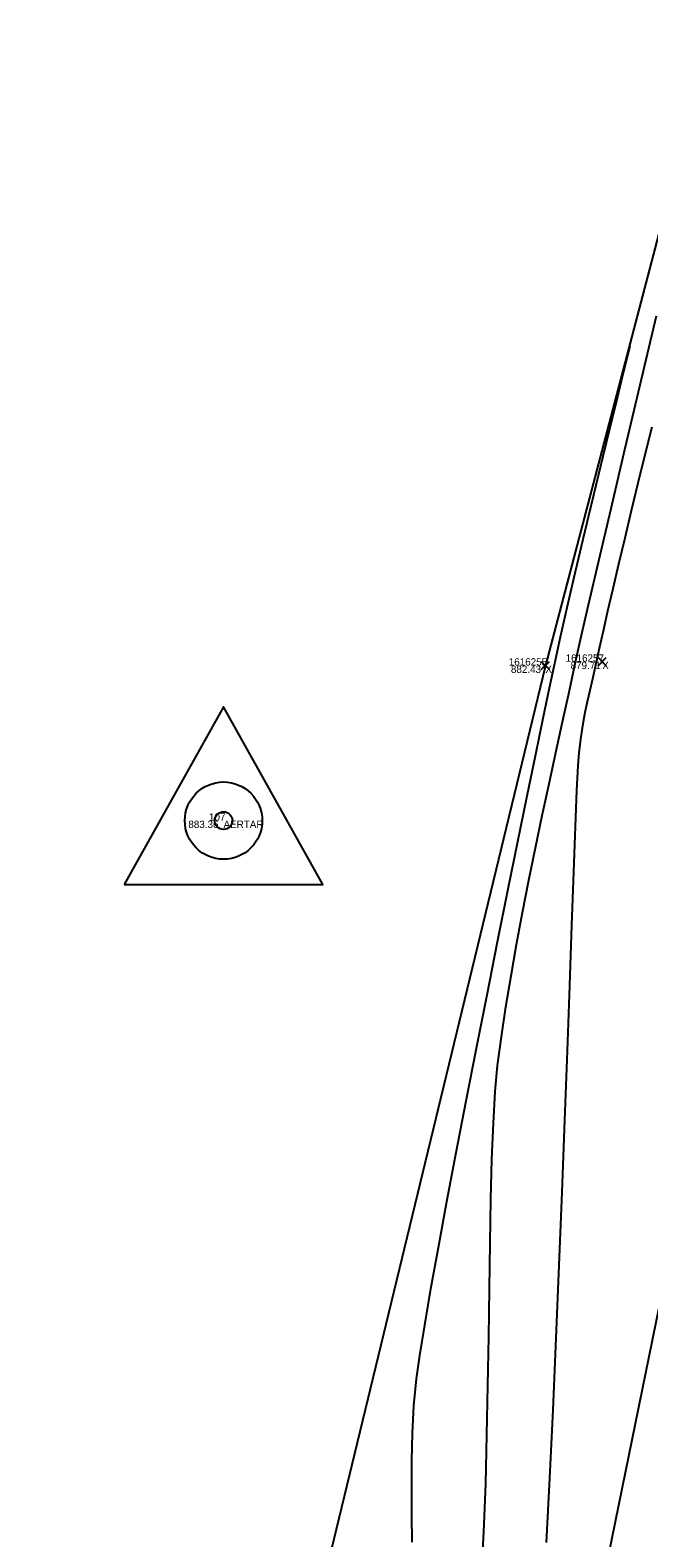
# Model space of a CAD drawing. Extents: x 1957117 to 1971063, y 701601 to 715861.
# Drawn here: x 1963294.5 to 1963323.9, y 706202.1 to 706273.8 of the extents above; entities that cross this region are included whole.
import ezdxf

# ---------------------------------------------------------------- set-up
doc = ezdxf.new("R2010")
doc.units = 0
for name, color, linetype in [('AP_X_Lights', 7, 'Continuous'), ('DT_X_Break_Line', 7, 'Continuous'), ('DT_X_Contour_Major', 7, 'Continuous'), ('DT_X_Contour_Minor', 7, 'Continuous'), ('DT_X_TIN_Hull', 7, 'Continuous'), ('HY_X_Water_Edge', 7, 'Continuous'), ('PV_P_Bikeway', 7, 'Continuous'), ('PV_P_Shoulder', 7, 'Continuous'), ('RS_Raster1', 7, 'Continuous'), ('SC_Scratch1', 7, 'Continuous'), ('SC_Shading5', 7, 'Continuous')]:
    doc.layers.add(name, color=color, linetype=linetype)

msp = doc.modelspace()

# ---------------------------------------------------------------- linework, layer by layer
at = {"layer": 'AP_X_Lights'}
for p, q in [((1963321.457, 706243.557), (1963321.845, 706243.947)), ((1963321.457, 706243.947), (1963321.845, 706243.557)), ((1963318.755, 706243.376), (1963319.143, 706243.766)), ((1963318.755, 706243.766), (1963319.143, 706243.376))]:
    msp.add_line(p, q, dxfattribs=at)
at = {"layer": 'DT_X_Break_Line'}
msp.add_lwpolyline([(1963218.329, 705756.178), (1963229.265, 705808.356), (1963234.8, 705853.147), (1963240.079, 705903.468), (1963258.033, 705954.684), (1963270.287, 705999.321), (1963276.323, 706049.345), (1963291.502, 706096.678), (1963290.138, 706117.655), (1963319.921, 706191.295), (1963330.374, 706242.631), (1963344.413, 706289.409), (1963345.772, 706340.009), (1963383.117, 706434.704), (1963392.11, 706487.426), (1963408.164, 706535.687), (1963423.633, 706582.721), (1963435.242, 706630.63), (1963443.084, 706680.696), (1963464.732, 706726.815), (1963480.654, 706774.214), (1963508.465, 706799.669), (1963511.002, 706809.48)], dxfattribs=at)
at = {"layer": 'DT_X_Contour_Major'}
msp.add_lwpolyline([(1963324.015, 706254.91), (1963323.681, 706253.584), (1963323.351, 706252.248), (1963323.028, 706250.923), (1963322.718, 706249.631), (1963322.424, 706248.391), (1963322.152, 706247.226), (1963321.905, 706246.157), (1963321.689, 706245.204), (1963321.507, 706244.389), (1963321.363, 706243.733), (1963321.201, 706242.998), (1963321.061, 706242.387), (1963320.939, 706241.85), (1963320.829, 706241.337), (1963320.729, 706240.797), (1963320.632, 706240.18), (1963320.534, 706239.436), (1963320.491, 706238.821), (1963320.434, 706237.627), (1963320.365, 706235.92), (1963320.284, 706233.764), (1963320.192, 706231.225), (1963320.09, 706228.368), (1963319.978, 706225.258), (1963319.858, 706221.96), (1963319.729, 706218.54), (1963319.594, 706215.063), (1963319.452, 706211.593), (1963319.304, 706208.197), (1963319.152, 706204.939), (1963318.995, 706201.884)], dxfattribs=at)
msp.add_lwpolyline([(1963324.015, 706254.91), (1963323.681, 706253.584), (1963323.351, 706252.248), (1963323.028, 706250.923), (1963322.718, 706249.631), (1963322.424, 706248.391), (1963322.152, 706247.226), (1963321.905, 706246.157), (1963321.689, 706245.204), (1963321.507, 706244.389), (1963321.363, 706243.733), (1963321.201, 706242.998), (1963321.061, 706242.387), (1963320.939, 706241.85), (1963320.829, 706241.337), (1963320.729, 706240.797), (1963320.632, 706240.18), (1963320.534, 706239.436), (1963320.491, 706238.821), (1963320.434, 706237.627), (1963320.365, 706235.92), (1963320.284, 706233.764), (1963320.192, 706231.225), (1963320.09, 706228.368), (1963319.978, 706225.258), (1963319.858, 706221.96), (1963319.729, 706218.54), (1963319.594, 706215.063), (1963319.452, 706211.593), (1963319.304, 706208.197), (1963319.152, 706204.939), (1963318.995, 706201.884)], dxfattribs=at)
at = {"layer": 'DT_X_Contour_Minor'}
for points in [[(1963315.921, 706200.23), (1963316.03, 706202.411), (1963316.112, 706204.68), (1963316.174, 706207.002), (1963316.221, 706209.343), (1963316.257, 706211.668), (1963316.289, 706213.941), (1963316.322, 706216.129), (1963316.36, 706218.195), (1963316.41, 706220.106), (1963316.477, 706221.826), (1963316.566, 706223.32), (1963316.682, 706224.554), (1963316.863, 706225.927), (1963317.076, 706227.352), (1963317.317, 706228.818), (1963317.583, 706230.316), (1963317.869, 706231.836), (1963318.171, 706233.37), (1963318.484, 706234.907), (1963318.805, 706236.438), (1963319.129, 706237.953), (1963319.452, 706239.443), (1963319.769, 706240.898), (1963320.077, 706242.309), (1963320.37, 706243.666), (1963320.623, 706244.804), (1963321.001, 706246.453), (1963321.488, 706248.55), (1963322.07, 706251.036), (1963322.732, 706253.847), (1963323.459, 706256.923), (1963324.237, 706260.202)], [(1963315.921, 706200.23), (1963316.03, 706202.411), (1963316.112, 706204.68), (1963316.174, 706207.002), (1963316.221, 706209.343), (1963316.257, 706211.668), (1963316.289, 706213.941), (1963316.322, 706216.129), (1963316.36, 706218.195), (1963316.41, 706220.106), (1963316.477, 706221.826), (1963316.566, 706223.32), (1963316.682, 706224.554), (1963316.863, 706225.927), (1963317.076, 706227.352), (1963317.317, 706228.818), (1963317.583, 706230.316), (1963317.869, 706231.836), (1963318.171, 706233.37), (1963318.484, 706234.907), (1963318.805, 706236.438), (1963319.129, 706237.953), (1963319.452, 706239.443), (1963319.769, 706240.898), (1963320.077, 706242.309), (1963320.37, 706243.666), (1963320.623, 706244.804), (1963321.001, 706246.453), (1963321.488, 706248.55), (1963322.07, 706251.036), (1963322.732, 706253.847), (1963323.459, 706256.923), (1963324.237, 706260.202)], [(1963312.621, 706201.899), (1963312.607, 706203.19), (1963312.596, 706204.484), (1963312.6, 706205.78), (1963312.632, 706207.076), (1963312.705, 706208.374), (1963312.831, 706209.672), (1963312.983, 706210.772), (1963313.213, 706212.209), (1963313.511, 706213.938), (1963313.866, 706215.913), (1963314.27, 706218.091), (1963314.712, 706220.426), (1963315.184, 706222.873), (1963315.675, 706225.387), (1963316.176, 706227.922), (1963316.677, 706230.435), (1963317.168, 706232.88), (1963317.641, 706235.211), (1963318.084, 706237.385), (1963318.489, 706239.356), (1963318.846, 706241.078), (1963319.146, 706242.508), (1963319.378, 706243.6), (1963319.669, 706244.929), (1963319.986, 706246.33), (1963320.321, 706247.777), (1963320.667, 706249.246), (1963321.016, 706250.71), (1963321.363, 706252.145), (1963321.699, 706253.527), (1963322.017, 706254.83), (1963322.311, 706256.029), (1963322.573, 706257.1), (1963322.796, 706258.016), (1963322.974, 706258.754)], [(1963312.621, 706201.899), (1963312.607, 706203.19), (1963312.596, 706204.484), (1963312.6, 706205.78), (1963312.632, 706207.076), (1963312.705, 706208.374), (1963312.831, 706209.672), (1963312.983, 706210.772), (1963313.213, 706212.209), (1963313.511, 706213.938), (1963313.866, 706215.913), (1963314.27, 706218.091), (1963314.712, 706220.426), (1963315.184, 706222.873), (1963315.675, 706225.387), (1963316.176, 706227.922), (1963316.677, 706230.435), (1963317.168, 706232.88), (1963317.641, 706235.211), (1963318.084, 706237.385), (1963318.489, 706239.356), (1963318.846, 706241.078), (1963319.146, 706242.508), (1963319.378, 706243.6), (1963319.669, 706244.929), (1963319.986, 706246.33), (1963320.321, 706247.777), (1963320.667, 706249.246), (1963321.016, 706250.71), (1963321.363, 706252.145), (1963321.699, 706253.527), (1963322.017, 706254.83), (1963322.311, 706256.029), (1963322.573, 706257.1), (1963322.796, 706258.016), (1963322.974, 706258.754)]]:
    msp.add_lwpolyline(points, dxfattribs=at)
at = {"layer": 'DT_X_TIN_Hull'}
msp.add_lwpolyline([(1963495.509, 706817.37), (1963480.654, 706774.214), (1963464.732, 706726.815), (1963443.084, 706680.696), (1963439.989, 706681.954), (1963422.341, 706634.767), (1963409.759, 706587.541), (1963383.299, 706489.662), (1963371.06, 706438.048), (1963369.543, 706438.68), (1963344.28, 706340.158), (1963318.949, 706243.571), (1963307.297, 706195.415), (1963288.342, 706117.136), (1963272.445, 706050.395), (1963261.075, 706002.095), (1963254.734, 705951.873), (1963238.207, 705904.757)], dxfattribs=at)
at = {"layer": 'HY_X_Water_Edge'}
msp.add_spline([(1963191.723, 701994.048), (1963062.047, 702441.167), (1962863.491, 703169.356), (1962827.53, 703438.691), (1962823.213, 703537.412), (1962817.962, 703593.874), (1962817.97, 703697.316), (1962828.582, 703804.235), (1962836.461, 703844.734), (1962850.687, 703896.004), (1962867.251, 703938.846), (1962873.848, 703992.355), (1962884.135, 704091.371), (1962891.241, 704140.854), (1962897.382, 704180.529), (1962905.467, 704230.979), (1962943.949, 704328.022), (1962948.537, 704378.842), (1962964.114, 704426.264), (1963004.885, 704570.73), (1963042.054, 704716.522), (1963062.038, 704814.417), (1963072.171, 704860.237), (1963090.023, 704956.798), (1963107.066, 705031.783), (1963133.773, 705105.742), (1963148.685, 705206.74), (1963175.48, 705301.059), (1963191.635, 705353.417), (1963210.988, 705447.286), (1963219.532, 705497.27), (1963230.124, 705549.475), (1963251.052, 705591.159), (1963275.289, 705693.429), (1963292.982, 705784.032), (1963302.841, 705839.645), (1963335.126, 705936.766), (1963359.752, 706046.75), (1963389.133, 706177.299), (1963417.827, 706273.456), (1963475.868, 706451.902), (1963533.782, 706640.53), (1963553.86, 706696.984), (1963580.184, 706715.425), (1963609.172, 706718.73), (1963617.062, 706714.691), (1963619.447, 706694.678), (1963564.282, 706533.07), (1963531.853, 706395.229), (1963434.4, 706006.96), (1963354.09, 705679.186), (1963237.513, 705206.07), (1963167.369, 704892.962), (1963059.145, 704434.176), (1962907.914, 703908.742), (1962877.458, 703703.326), (1962898.357, 703412.121), (1962942.65, 703052.267), (1963048.963, 702674.866), (1963191.468, 702189.666), (1963245.396, 702019.832)], degree=3, dxfattribs=at)
at = {"layer": 'PV_P_Bikeway'}
msp.add_lwpolyline([(1963298.93, 706233.163), (1963308.38, 706233.163), (1963303.655, 706241.615)], close=True, dxfattribs=at)
for radius in [1.838, 0.42]:
    msp.add_circle((1963303.655, 706236.199), radius, dxfattribs=at)
at = {"layer": 'SC_Shading5'}
for points in [[(1963026.912, 704294.121), (1963138.818, 704737.794), (1963251.679, 705213.963), (1963374.306, 705730.111), (1963454.783, 706045.593), (1963517.244, 706296.713), (1963562.763, 706479.256), (1963580.13, 706553.799), (1963589.678, 706586.994)], [(1963609.915, 706579.703), (1963587.283, 706499.153), (1963552.056, 706354.005), (1963480.911, 706069.234), (1963357.401, 705576.869), (1963272.751, 705226.931), (1963210.247, 704956.481), (1963044.97, 704288.881)]]:
    msp.add_spline(points, degree=3, dxfattribs=at)

# ---------------------------------------------------------------- texts
at = {"layer": 'PV_P_Shoulder'}
for s, p in [('882.43', (1963317.312, 706243.221)), ('879.71', (1963320.148, 706243.402)), ('883.36', (1963301.982, 706235.849))]:
    msp.add_text(s, height=0.35, dxfattribs=at).set_placement(p)
at = {"layer": 'RS_Raster1'}
for s, p in [('1616255', (1963317.21, 706243.571)), ('1616257', (1963319.912, 706243.752)), ('107', (1963302.964, 706236.199))]:
    msp.add_text(s, height=0.35, dxfattribs=at).set_placement(p)
at = {"layer": 'SC_Scratch1'}
for s, p in [('X', (1963318.949, 706243.221)), ('X', (1963321.651, 706243.402)), ('AERTAR', (1963303.655, 706235.849))]:
    msp.add_text(s, height=0.35, dxfattribs=at).set_placement(p)

doc.saveas('drawing.dxf')
